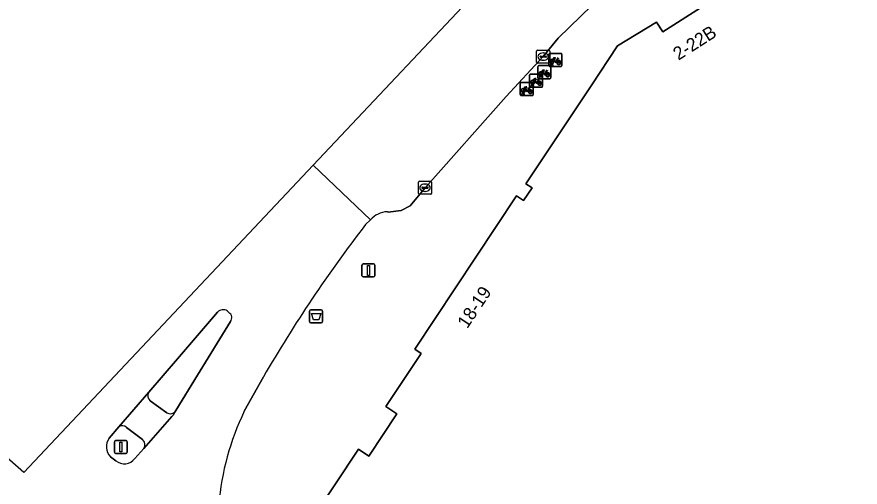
# Model space of a CAD drawing. Extents: x 159817 to 160765, y 380688 to 381638.
# Drawn here: x 160220.9 to 160285.3, y 381567.5 to 381603.4 of the extents above; entities that cross this region are included whole.
import ezdxf

# ---------------------------------------------------------------- set-up
doc = ezdxf.new("R2010")
doc.units = 0
for name, color, linetype in [('IMGEO_Afvalbak', 7, 'Continuous'), ('IMGEO_Fietsenrek', 7, 'Continuous'), ('IMGEO_Kolk', 7, 'Continuous'), ('IMGEO_Lichtmast', 7, 'Continuous'), ('IMGEO_Pand', 7, 'Continuous'), ('IMGEO_Pand_nummerreeks', 7, 'Continuous'), ('IMGEO_Rijbaan_lokaal_gesloten', 7, 'Continuous'), ('IMGEO_Verkeerseiland_open', 7, 'Continuous'), ('IMGEO_Voetpad_open', 7, 'Continuous')]:
    doc.layers.add(name, color=color, linetype=linetype)

msp = doc.modelspace()

# ---------------------------------------------------------------- linework, layer by layer
at = {"layer": 'IMGEO_Afvalbak'}
for p, q in [((160243.37, 381581.025), (160244.16, 381581.025)), ((160244.16, 381581.025), (160243.37, 381581.025)), ((160243.27, 381580.125), (160243.27, 381580.925)), ((160243.27, 381580.925), (160243.27, 381580.125)), ((160244.26, 381580.925), (160244.26, 381580.125)), ((160244.26, 381580.125), (160244.26, 381580.925)), ((160244.16, 381580.025), (160243.37, 381580.025)), ((160243.37, 381580.025), (160244.16, 381580.025))]:
    msp.add_line(p, q, dxfattribs=at)
msp.add_lwpolyline([(160243.413, 381580.739), (160244.117, 381580.739), (160243.968, 381580.269), (160243.562, 381580.269), (160243.413, 381580.739)], dxfattribs=at)
for centre, start, end in [((160243.37, 381580.925), 90, 180), ((160243.37, 381580.925), 90, 180), ((160244.16, 381580.925), 0, 90), ((160244.16, 381580.925), 360, 90), ((160243.37, 381580.125), 180, 270), ((160243.37, 381580.125), 180, 270), ((160244.16, 381580.125), 270, 0), ((160244.16, 381580.125), 270, 0)]:
    msp.add_arc(centre, 0.1, start, end, dxfattribs=at)
at = {"layer": 'IMGEO_Fietsenrek'}
for p, q in [((160261.526, 381599.688), (160261.526, 381600.529)), ((160261.526, 381600.529), (160261.526, 381599.688)), ((160261.601, 381600.613), (160262.442, 381600.613)), ((160262.442, 381600.613), (160261.601, 381600.613)), ((160262.526, 381600.538), (160262.526, 381599.697)), ((160262.526, 381599.697), (160262.526, 381600.538)), ((160260.761, 381599.676), (160261.602, 381599.676)), ((160261.602, 381599.676), (160260.761, 381599.676)), ((160261.653, 381599.697), (160261.692, 381599.857)), ((160261.687, 381599.697), (160261.653, 381599.697)), ((160261.722, 381599.845), (160261.687, 381599.697)), ((160261.764, 381599.869), (160261.763, 381599.873)), ((160261.805, 381599.697), (160261.771, 381599.839)), ((160261.795, 381599.88), (160261.796, 381599.873)), ((160261.803, 381599.843), (160261.838, 381599.697)), ((160261.838, 381599.697), (160261.805, 381599.697)), ((160262.213, 381600.162), (160262.249, 381600.067)), ((160260.132, 381599.029), (160260.973, 381599.029)), ((160260.973, 381599.029), (160260.132, 381599.029)), ((160260.686, 381598.751), (160260.686, 381599.592)), ((160260.686, 381599.592), (160260.686, 381598.751)), ((160261.373, 381599.225), (160261.409, 381599.13)), ((160262.451, 381599.613), (160261.61, 381599.613)), ((160261.61, 381599.613), (160262.451, 381599.613)), ((160261.686, 381599.601), (160261.686, 381598.76)), ((160261.686, 381598.76), (160261.686, 381599.601)), ((160259.419, 381598.393), (160260.26, 381598.393)), ((160260.26, 381598.393), (160259.419, 381598.393)), ((160260.057, 381598.104), (160260.057, 381598.945)), ((160260.057, 381598.945), (160260.057, 381598.104)), ((160260.744, 381598.578), (160260.78, 381598.483)), ((160261.611, 381598.676), (160260.77, 381598.676)), ((160260.77, 381598.676), (160261.611, 381598.676)), ((160260.813, 381598.76), (160260.852, 381598.92)), ((160260.847, 381598.76), (160260.813, 381598.76)), ((160260.882, 381598.908), (160260.847, 381598.76)), ((160260.924, 381598.932), (160260.923, 381598.936)), ((160260.965, 381598.76), (160260.931, 381598.902)), ((160260.955, 381598.943), (160260.956, 381598.936)), ((160260.963, 381598.906), (160260.998, 381598.76)), ((160260.998, 381598.76), (160260.965, 381598.76)), ((160261.057, 381598.954), (160261.057, 381598.113)), ((160261.057, 381598.113), (160261.057, 381598.954)), ((160259.344, 381597.468), (160259.344, 381598.309)), ((160259.344, 381598.309), (160259.344, 381597.468)), ((160260.031, 381597.942), (160260.067, 381597.847)), ((160260.982, 381598.029), (160260.141, 381598.029)), ((160260.141, 381598.029), (160260.982, 381598.029)), ((160260.184, 381598.113), (160260.223, 381598.273)), ((160260.218, 381598.113), (160260.184, 381598.113)), ((160260.253, 381598.261), (160260.218, 381598.113)), ((160260.295, 381598.285), (160260.294, 381598.289)), ((160260.336, 381598.113), (160260.302, 381598.255)), ((160260.326, 381598.296), (160260.327, 381598.289)), ((160260.334, 381598.259), (160260.369, 381598.113)), ((160260.369, 381598.113), (160260.336, 381598.113)), ((160260.344, 381598.318), (160260.344, 381597.477)), ((160260.344, 381597.477), (160260.344, 381598.318)), ((160260.269, 381597.393), (160259.428, 381597.393)), ((160259.428, 381597.393), (160260.269, 381597.393)), ((160259.471, 381597.477), (160259.51, 381597.637)), ((160259.505, 381597.477), (160259.471, 381597.477)), ((160259.54, 381597.625), (160259.505, 381597.477)), ((160259.582, 381597.649), (160259.581, 381597.653)), ((160259.623, 381597.477), (160259.589, 381597.619)), ((160259.613, 381597.66), (160259.614, 381597.653)), ((160259.621, 381597.623), (160259.656, 381597.477)), ((160259.656, 381597.477), (160259.623, 381597.477))]:
    msp.add_line(p, q, dxfattribs=at)
for points in [[(160261.839, 381600.139), (160261.934, 381600.303), (160262.02, 381600.289), (160262.022, 381600.28), (160261.966, 381600.269), (160261.939, 381600.224), (160262.195, 381600.183)], [(160261.86, 381600.087), (160261.808, 381599.997), (160261.768, 381599.972), (160261.769, 381600.019), (160261.824, 381600.113)], [(160262.135, 381599.895), (160262.085, 381599.895), (160261.894, 381600.146), (160261.875, 381600.114)], [(160262.182, 381600.158), (160261.925, 381600.199), (160261.908, 381600.17), (160262.075, 381599.95), (160262.182, 381600.158)], [(160262.23, 381600.06), (160262.2, 381600.137), (160262.091, 381599.919), (160262.134, 381599.919)], [(160262.164, 381599.919), (160262.284, 381599.918), (160262.24, 381600.032)], [(160262.26, 381600.039), (160262.315, 381599.894), (160262.165, 381599.894)], [(160262.195, 381600.183), (160262.22, 381600.232), (160262.214, 381600.236), (160262.191, 381600.24), (160262.179, 381600.247), (160262.178, 381600.25), (160262.18, 381600.255), (160262.275, 381600.24), (160262.277, 381600.23), (160262.267, 381600.217), (160262.255, 381600.211), (160262.241, 381600.217), (160262.213, 381600.162)], [(160261.02, 381599.15), (160260.968, 381599.06), (160260.928, 381599.035), (160260.929, 381599.082), (160260.984, 381599.176)], [(160260.999, 381599.202), (160261.094, 381599.366), (160261.18, 381599.352), (160261.182, 381599.343), (160261.126, 381599.332), (160261.099, 381599.287), (160261.355, 381599.246)], [(160261.295, 381598.958), (160261.245, 381598.958), (160261.054, 381599.209), (160261.035, 381599.177)], [(160261.342, 381599.221), (160261.085, 381599.262), (160261.068, 381599.233), (160261.235, 381599.013), (160261.342, 381599.221)], [(160261.39, 381599.123), (160261.36, 381599.2), (160261.251, 381598.982), (160261.294, 381598.982)], [(160261.324, 381598.982), (160261.444, 381598.981), (160261.4, 381599.095)], [(160261.42, 381599.102), (160261.475, 381598.957), (160261.325, 381598.957)], [(160261.355, 381599.246), (160261.38, 381599.295), (160261.374, 381599.299), (160261.351, 381599.303), (160261.339, 381599.31), (160261.338, 381599.313), (160261.34, 381599.318), (160261.435, 381599.303), (160261.437, 381599.293), (160261.427, 381599.28), (160261.415, 381599.274), (160261.401, 381599.28), (160261.373, 381599.225)], [(160260.391, 381598.503), (160260.339, 381598.413), (160260.299, 381598.388), (160260.3, 381598.435), (160260.355, 381598.529)], [(160260.37, 381598.555), (160260.465, 381598.719), (160260.551, 381598.705), (160260.553, 381598.696), (160260.497, 381598.685), (160260.47, 381598.64), (160260.726, 381598.599)], [(160260.666, 381598.311), (160260.616, 381598.311), (160260.425, 381598.562), (160260.406, 381598.53)], [(160260.713, 381598.574), (160260.456, 381598.615), (160260.439, 381598.586), (160260.606, 381598.366), (160260.713, 381598.574)], [(160260.761, 381598.476), (160260.731, 381598.553), (160260.622, 381598.335), (160260.665, 381598.335)], [(160260.695, 381598.335), (160260.815, 381598.334), (160260.771, 381598.448)], [(160260.791, 381598.455), (160260.846, 381598.31), (160260.696, 381598.31)], [(160260.726, 381598.599), (160260.751, 381598.648), (160260.745, 381598.652), (160260.722, 381598.656), (160260.71, 381598.663), (160260.709, 381598.666), (160260.711, 381598.671), (160260.806, 381598.656), (160260.808, 381598.646), (160260.798, 381598.633), (160260.786, 381598.627), (160260.772, 381598.633), (160260.744, 381598.578)], [(160259.678, 381597.867), (160259.626, 381597.777), (160259.586, 381597.752), (160259.587, 381597.799), (160259.642, 381597.893)], [(160259.657, 381597.919), (160259.752, 381598.083), (160259.838, 381598.069), (160259.84, 381598.06), (160259.784, 381598.049), (160259.757, 381598.004), (160260.013, 381597.963)], [(160259.953, 381597.675), (160259.903, 381597.675), (160259.712, 381597.926), (160259.693, 381597.894)], [(160260, 381597.938), (160259.743, 381597.979), (160259.726, 381597.95), (160259.893, 381597.73), (160260, 381597.938)], [(160260.048, 381597.84), (160260.018, 381597.917), (160259.909, 381597.699), (160259.952, 381597.699)], [(160259.982, 381597.699), (160260.102, 381597.698), (160260.058, 381597.812)], [(160260.078, 381597.819), (160260.133, 381597.674), (160259.983, 381597.674)], [(160260.013, 381597.963), (160260.038, 381598.012), (160260.032, 381598.016), (160260.009, 381598.02), (160259.997, 381598.027), (160259.996, 381598.03), (160259.998, 381598.035), (160260.093, 381598.02), (160260.095, 381598.01), (160260.085, 381597.997), (160260.073, 381597.991), (160260.059, 381597.997), (160260.031, 381597.942)]]:
    msp.add_lwpolyline(points, dxfattribs=at)
for centre, radius, start, end in [((160261.604, 381600.535), 0.0779, 92.4484, 184.28452), ((160261.604, 381600.535), 0.0779, 92.4484, 184.28452), ((160262.448, 381600.535), 0.0779, 2.4484, 94.28452), ((160262.448, 381600.535), 0.0779, 2.4484, 94.28452), ((160260.764, 381599.598), 0.0779, 92.4484, 184.28452), ((160260.764, 381599.598), 0.0779, 92.4484, 184.28452), ((160261.604, 381599.691), 0.0779, 182.4484, 274.28452), ((160261.604, 381599.691), 0.0779, 182.4484, 274.28452), ((160261.608, 381599.598), 0.0779, 2.4484, 94.28452), ((160261.608, 381599.598), 0.0779, 2.4484, 94.28452), ((160261.766, 381599.998), 0.159, 62.67661, 242.13685), ((160261.766, 381599.998), 0.129, 63.31916, 238.90302), ((160261.746, 381599.869), 0.0499, 12.8025, 158.69338), ((160261.766, 381599.998), 0.159, 253.99666, 271.78671), ((160261.746, 381599.869), 0.0174, 12.8025, 163.45023), ((160261.766, 381599.998), 0.129, 253.41502, 269.02044), ((160261.766, 381599.998), 0.129, 283.60429, 43.43025), ((160261.766, 381599.998), 0.159, 283.5766, 46.60424), ((160262.293, 381599.914), 0.159, 113.3408, 178.32165), ((160262.293, 381599.914), 0.159, 187.0065, 105.77075), ((160262.293, 381599.914), 0.129, 113.92302, 177.95563), ((160262.293, 381599.914), 0.129, 188.67146, 104.58832), ((160262.448, 381599.691), 0.0779, 272.4484, 4.28452), ((160262.448, 381599.691), 0.0779, 272.4484, 4.28452), ((160260.135, 381598.951), 0.0779, 92.4484, 184.28452), ((160260.135, 381598.951), 0.0779, 92.4484, 184.28452), ((160260.926, 381599.061), 0.159, 62.67661, 242.13685), ((160260.926, 381599.061), 0.129, 63.31916, 238.90302), ((160260.926, 381599.061), 0.129, 283.60429, 43.43025), ((160260.926, 381599.061), 0.159, 283.5766, 46.60424), ((160260.979, 381598.951), 0.0779, 2.4484, 94.28452), ((160260.979, 381598.951), 0.0779, 2.4484, 94.28452), ((160261.453, 381598.977), 0.159, 113.3408, 178.32165), ((160261.453, 381598.977), 0.159, 187.0065, 105.77075), ((160261.453, 381598.977), 0.129, 113.92302, 177.95563), ((160261.453, 381598.977), 0.129, 188.67146, 104.58832), ((160259.422, 381598.315), 0.0779, 92.4484, 184.28452), ((160259.422, 381598.315), 0.0779, 92.4484, 184.28452), ((160260.297, 381598.414), 0.159, 62.67661, 242.13685), ((160260.297, 381598.414), 0.129, 63.31916, 238.90302), ((160260.266, 381598.315), 0.0779, 2.4484, 94.28452), ((160260.266, 381598.315), 0.0779, 2.4484, 94.28452), ((160260.297, 381598.414), 0.129, 283.60429, 43.43025), ((160260.297, 381598.414), 0.159, 283.5766, 46.60424), ((160260.824, 381598.33), 0.159, 113.3408, 178.32165), ((160260.824, 381598.33), 0.159, 187.0065, 105.77075), ((160260.764, 381598.754), 0.0779, 182.4484, 274.28452), ((160260.764, 381598.754), 0.0779, 182.4484, 274.28452), ((160260.824, 381598.33), 0.129, 113.92302, 177.95563), ((160260.824, 381598.33), 0.129, 188.67146, 104.58832), ((160260.906, 381598.932), 0.0499, 12.8025, 158.69338), ((160260.926, 381599.061), 0.159, 253.99666, 271.78671), ((160260.906, 381598.932), 0.0174, 12.8025, 163.45023), ((160260.926, 381599.061), 0.129, 253.41502, 269.02044), ((160261.608, 381598.754), 0.0779, 272.4484, 4.28452), ((160261.608, 381598.754), 0.0779, 272.4484, 4.28452), ((160259.584, 381597.778), 0.159, 62.67661, 242.13685), ((160259.584, 381597.778), 0.129, 63.31916, 238.90302), ((160259.584, 381597.778), 0.129, 283.60429, 43.43025), ((160259.584, 381597.778), 0.159, 283.5766, 46.60424), ((160260.111, 381597.694), 0.159, 113.3408, 178.32165), ((160260.111, 381597.694), 0.159, 187.0065, 105.77075), ((160260.111, 381597.694), 0.129, 113.92302, 177.95563), ((160260.111, 381597.694), 0.129, 188.67146, 104.58832), ((160260.135, 381598.107), 0.0779, 182.4484, 274.28452), ((160260.135, 381598.107), 0.0779, 182.4484, 274.28452), ((160260.277, 381598.285), 0.0499, 12.8025, 158.69338), ((160260.297, 381598.414), 0.159, 253.99666, 271.78671), ((160260.277, 381598.285), 0.0174, 12.8025, 163.45023), ((160260.297, 381598.414), 0.129, 253.41502, 269.02044), ((160260.979, 381598.107), 0.0779, 272.4484, 4.28452), ((160260.979, 381598.107), 0.0779, 272.4484, 4.28452), ((160259.422, 381597.471), 0.0779, 182.4484, 274.28452), ((160259.422, 381597.471), 0.0779, 182.4484, 274.28452), ((160259.564, 381597.649), 0.0499, 12.8025, 158.69338), ((160259.584, 381597.778), 0.159, 253.99666, 271.78671), ((160259.564, 381597.649), 0.0174, 12.8025, 163.45023), ((160259.584, 381597.778), 0.129, 253.41502, 269.02044), ((160260.266, 381597.471), 0.0779, 272.4484, 4.28452), ((160260.266, 381597.471), 0.0779, 272.4484, 4.28452)]:
    msp.add_arc(centre, radius, start, end, dxfattribs=at)
at = {"layer": 'IMGEO_Kolk'}
for p, q in [((160260.6, 381599.937), (160260.6, 381600.789)), ((160260.675, 381600.863), (160261.527, 381600.863)), ((160260.859, 381600.357), (160260.859, 381600.369)), ((160261.297, 381600.32), (160260.899, 381600.32)), ((160260.902, 381600.406), (160261.3, 381600.406)), ((160261.088, 381600.643), (160261.113, 381600.643)), ((160261.343, 381600.369), (160261.343, 381600.357)), ((160261.601, 381600.789), (160261.601, 381599.937)), ((160261.527, 381599.863), (160260.675, 381599.863)), ((160261.111, 381600.083), (160261.086, 381600.083)), ((160251.579, 381589.921), (160251.579, 381590.773)), ((160251.654, 381590.847), (160252.506, 381590.847)), ((160252.58, 381590.773), (160252.58, 381589.921)), ((160251.838, 381590.341), (160251.838, 381590.353)), ((160252.276, 381590.304), (160251.878, 381590.304)), ((160251.881, 381590.39), (160252.279, 381590.39)), ((160252.09, 381590.067), (160252.065, 381590.067)), ((160252.067, 381590.627), (160252.092, 381590.627)), ((160252.322, 381590.353), (160252.322, 381590.341)), ((160252.506, 381589.847), (160251.654, 381589.847))]:
    msp.add_line(p, q, dxfattribs=at)
for points in [[(160260.6, 381599.937), (160260.6, 381600.789)], [(160260.675, 381600.863), (160261.527, 381600.863)], [(160261.601, 381600.789), (160261.601, 381599.937)], [(160261.527, 381599.863), (160260.675, 381599.863)], [(160251.579, 381589.921), (160251.579, 381590.773)], [(160251.654, 381590.847), (160252.506, 381590.847)], [(160252.58, 381590.773), (160252.58, 381589.921)], [(160252.506, 381589.847), (160251.654, 381589.847)]]:
    msp.add_lwpolyline(points, dxfattribs=at)
for centre, radius, start, end in [((160260.677, 381600.787), 0.0765, 91.55205, 178.44795), ((160260.677, 381600.787), 0.0765, 91.55205, 178.44795), ((160260.899, 381600.366), 0.0403, 85.87752, 175.75265), ((160260.896, 381600.356), 0.0366, 178.93798, 274.71019), ((160261.3, 381600.363), 0.043, 264.86636, 352.45326), ((160261.304, 381600.368), 0.0386, 1.73085, 96.63898), ((160261.525, 381600.787), 0.0765, 1.55205, 88.44795), ((160261.525, 381600.787), 0.0765, 1.55205, 88.44795), ((160260.677, 381599.939), 0.0765, 181.55205, 268.44795), ((160260.677, 381599.939), 0.0765, 181.55205, 268.44795), ((160261.525, 381599.939), 0.0765, 271.55205, 358.44795), ((160261.525, 381599.939), 0.0765, 271.55205, 358.44795), ((160251.656, 381590.771), 0.0765, 91.55205, 178.44795), ((160251.656, 381590.771), 0.0765, 91.55205, 178.44795), ((160252.504, 381590.771), 0.0765, 1.55205, 88.44795), ((160252.504, 381590.771), 0.0765, 1.55205, 88.44795), ((160251.878, 381590.35), 0.0403, 85.87752, 175.75265), ((160251.875, 381590.34), 0.0366, 178.93798, 274.71019), ((160252.279, 381590.347), 0.043, 264.86636, 352.45326), ((160252.283, 381590.352), 0.0386, 1.73085, 96.63898), ((160251.656, 381589.923), 0.0765, 181.55205, 268.44795), ((160251.656, 381589.923), 0.0765, 181.55205, 268.44795), ((160252.504, 381589.923), 0.0765, 271.55205, 358.44795), ((160252.504, 381589.923), 0.0765, 271.55205, 358.44795)]:
    msp.add_arc(centre, radius, start, end, dxfattribs=at)
for centre, major_axis, ratio, start_param, end_param in [((160261.087, 381600.363), (-0.387, 0.002), 0.722429, 4.712389, 7.853982), ((160261.112, 381600.363), (-0.39, 0.002), 0.717154, 1.570796, 4.712389), ((160252.066, 381590.347), (-0.387, 0.002), 0.722429, 4.712389, 7.853982), ((160252.091, 381590.347), (-0.39, 0.002), 0.717154, 1.570796, 4.712389)]:
    msp.add_ellipse(centre, major_axis=major_axis, ratio=ratio, start_param=start_param, end_param=end_param, dxfattribs=at)
at = {"layer": 'IMGEO_Lichtmast'}
for p, q in [((160247.267, 381583.631), (160247.267, 381584.431)), ((160247.267, 381584.431), (160247.267, 381583.631)), ((160247.367, 381584.531), (160248.157, 381584.531)), ((160248.157, 381584.531), (160247.367, 381584.531)), ((160248.257, 381584.431), (160248.257, 381583.631)), ((160248.257, 381583.631), (160248.257, 381584.431)), ((160248.157, 381583.531), (160247.367, 381583.531)), ((160247.367, 381583.531), (160248.157, 381583.531)), ((160228.366, 381570.143), (160228.366, 381570.943)), ((160228.366, 381570.943), (160228.366, 381570.143)), ((160228.466, 381571.043), (160229.256, 381571.043)), ((160229.256, 381571.043), (160228.466, 381571.043)), ((160229.356, 381570.943), (160229.356, 381570.143)), ((160229.356, 381570.143), (160229.356, 381570.943)), ((160229.256, 381570.043), (160228.466, 381570.043)), ((160228.466, 381570.043), (160229.256, 381570.043))]:
    msp.add_line(p, q, dxfattribs=at)
for points in [[(160247.687, 381584.406), (160247.837, 381584.406), (160247.837, 381583.656), (160247.687, 381583.656), (160247.687, 381584.406)], [(160228.786, 381570.918), (160228.936, 381570.918), (160228.936, 381570.168), (160228.786, 381570.168), (160228.786, 381570.918)]]:
    msp.add_lwpolyline(points, dxfattribs=at)
for centre, start, end in [((160247.367, 381584.431), 90, 180), ((160247.367, 381584.431), 90, 180), ((160248.157, 381584.431), 0, 90), ((160248.157, 381584.431), 360, 90), ((160247.367, 381583.631), 180, 270), ((160247.367, 381583.631), 180, 270), ((160248.157, 381583.631), 270, 0), ((160248.157, 381583.631), 270, 0), ((160228.466, 381570.943), 90, 180), ((160228.466, 381570.943), 90, 180), ((160229.256, 381570.943), 0, 90), ((160229.256, 381570.943), 360, 90), ((160228.466, 381570.143), 180, 270), ((160228.466, 381570.143), 180, 270), ((160229.256, 381570.143), 270, 0), ((160229.256, 381570.143), 270, 0)]:
    msp.add_arc(centre, 0.1, start, end, dxfattribs=at)
at = {"layer": 'IMGEO_Pand'}
msp.add_lwpolyline([(160287.982, 381614.855), (160272.991, 381605.29), (160272.656, 381605.816), (160272.195, 381605.522), (160273.11, 381604.089), (160270.227, 381602.25), (160269.744, 381603.009), (160266.775, 381601.186), (160264.753, 381598.139), (160259.786, 381590.654), (160260.259, 381590.341), (160259.61, 381589.363), (160259.068, 381589.723), (160251.301, 381578.018), (160251.782, 381577.699), (160249.093, 381573.648), (160249.935, 381573.09), (160247.789, 381569.856), (160246.992, 381570.385), (160241.47, 381562.064)], dxfattribs=at)
at = {"layer": 'IMGEO_Rijbaan_lokaal_gesloten'}
for points in [[(160298.977, 381630.6), (160297.121, 381633.596), (160261.23, 381609.406), (160257.47, 381606.871), (160243.544, 381592.07)], [(160249.207, 381588.52), (160249.27, 381588.472), (160250.257, 381588.614), (160250.938, 381588.955), (160252.08, 381590.347), (160258.275, 381597.311), (160261.096, 381600.364), (160262.02, 381601.508), (160262.237, 381601.776), (160265.668, 381605.128), (160268.887, 381608.106), (160270.251, 381609.347)], [(160243.544, 381592.07), (160221.466, 381568.604), (160212.446, 381576.52), (160211.614, 381575.029), (160215.42, 381571.859), (160218.084, 381569.328), (160219.186, 381568.285)], [(160243.544, 381592.07), (160247.925, 381587.889)], [(160247.546, 381587.53), (160247.925, 381587.889), (160243.544, 381592.07)], [(160227.96, 381571.219), (160228.72, 381572.076), (160230.991, 381574.727), (160233.184, 381577.281), (160236.243, 381580.844)], [(160236.984, 381580.937), (160237.114, 381580.814)], [(160237.223, 381580.135), (160234.705, 381576.025), (160233.051, 381573.325), (160232.978, 381573.197), (160232.85, 381572.973), (160232.742, 381572.866), (160230.62, 381570.432), (160229.919, 381569.657)], [(160238.282, 381573.274), (160239.745, 381575.905)], [(160228.481, 381569.487), (160228.082, 381569.792)]]:
    msp.add_lwpolyline(points, dxfattribs=at)
for centre, radius, start, end in [((160249.262, 381586.79), 1.731, 91.8331, 140.5797), ((160330.922, 381523.15), 105.339, 142.32606, 149.94647), ((160236.668, 381580.456), 0.575, 56.69142, 137.61571), ((160236.873, 381580.427), 0.456, 320.19432, 58.04547), ((160256.579, 381564.44), 20.318, 154.22751, 175.17108), ((160228.845, 381570.576), 1.094, 143.99753, 225.77561), ((160229.117, 381570.274), 1.012, 231.03644, 322.44796)]:
    msp.add_arc(centre, radius, start, end, dxfattribs=at)
at = {"layer": 'IMGEO_Verkeerseiland_open'}
for points in [[(160236.243, 381580.844), (160233.184, 381577.281), (160230.991, 381574.727)], [(160237.114, 381580.814), (160236.984, 381580.937)], [(160232.978, 381573.197), (160233.051, 381573.325), (160234.705, 381576.025), (160237.223, 381580.135)], [(160231.111, 381574.06), (160232.362, 381573.165)], [(160228.72, 381572.076), (160227.96, 381571.219)], [(160230.527, 381571.106), (160229.301, 381572.039)], [(160229.919, 381569.657), (160230.62, 381570.432)], [(160228.082, 381569.792), (160228.481, 381569.487)]]:
    msp.add_lwpolyline(points, dxfattribs=at)
for centre, radius, start, end in [((160236.668, 381580.456), 0.575, 56.69142, 137.61571), ((160236.873, 381580.427), 0.456, 320.19432, 58.04547), ((160231.467, 381574.468), 0.542, 151.51066, 228.8873), ((160232.647, 381573.627), 0.543, 238.35021, 307.59725), ((160228.99, 381571.735), 0.435, 44.35166, 128.36061), ((160228.845, 381570.576), 1.094, 143.99753, 225.77561), ((160230.18, 381570.715), 0.523, 327.31131, 48.40107), ((160229.117, 381570.274), 1.012, 231.03644, 322.44796)]:
    msp.add_arc(centre, radius, start, end, dxfattribs=at)
at = {"layer": 'IMGEO_Voetpad_open'}
for points in [[(160259.068, 381589.723), (160259.61, 381589.363), (160260.259, 381590.341), (160259.786, 381590.654), (160264.753, 381598.139), (160266.775, 381601.186), (160269.744, 381603.009), (160270.227, 381602.25), (160273.11, 381604.089), (160272.195, 381605.522), (160272.656, 381605.816), (160272.991, 381605.29), (160287.982, 381614.855), (160287.579, 381615.486), (160288.127, 381615.836), (160293.007, 381618.949), (160291.083, 381621.923), (160293.972, 381624.016), (160295.534, 381625.148), (160302.776, 381630.25), (160303.241, 381629.59), (160305.249, 381631.183), (160307.987, 381632.978)], [(160270.251, 381609.347), (160268.887, 381608.106), (160265.668, 381605.128), (160262.237, 381601.776), (160262.02, 381601.508), (160261.096, 381600.364), (160258.275, 381597.311), (160252.08, 381590.347), (160250.938, 381588.955), (160250.257, 381588.614), (160249.27, 381588.472), (160249.207, 381588.52)], [(160237.022, 381560.927), (160241.47, 381562.064), (160246.992, 381570.385), (160247.789, 381569.856), (160249.935, 381573.09), (160249.093, 381573.648), (160251.782, 381577.699), (160251.301, 381578.018), (160259.068, 381589.723)], [(160247.925, 381587.889), (160247.546, 381587.53)], [(160239.745, 381575.905), (160238.282, 381573.274)], [(160230.991, 381574.727), (160228.72, 381572.076)], [(160232.362, 381573.165), (160231.111, 381574.06)], [(160230.62, 381570.432), (160232.742, 381572.866), (160232.85, 381572.973), (160232.978, 381573.197)], [(160229.301, 381572.039), (160230.527, 381571.106)]]:
    msp.add_lwpolyline(points, dxfattribs=at)
for centre, radius, start, end in [((160249.262, 381586.79), 1.731, 91.8331, 140.5797), ((160330.922, 381523.15), 105.339, 142.32606, 149.94647), ((160231.467, 381574.468), 0.542, 151.51066, 228.8873), ((160256.579, 381564.44), 20.318, 154.22751, 175.17108), ((160232.647, 381573.627), 0.543, 238.35021, 307.59725), ((160228.99, 381571.735), 0.435, 44.35166, 128.36061), ((160230.18, 381570.715), 0.523, 327.31131, 48.40107)]:
    msp.add_arc(centre, radius, start, end, dxfattribs=at)

# ---------------------------------------------------------------- texts
at = {"layer": 'IMGEO_Pand_nummerreeks'}
for s, rotation, p in [('2-22B', 32.53288, (160271.423, 381600.047)), ('18-19', 56.43324, (160255.307, 381579.534))]:
    msp.add_text(s, height=1, rotation=rotation, dxfattribs=at).set_placement(p)

doc.saveas('drawing.dxf')
